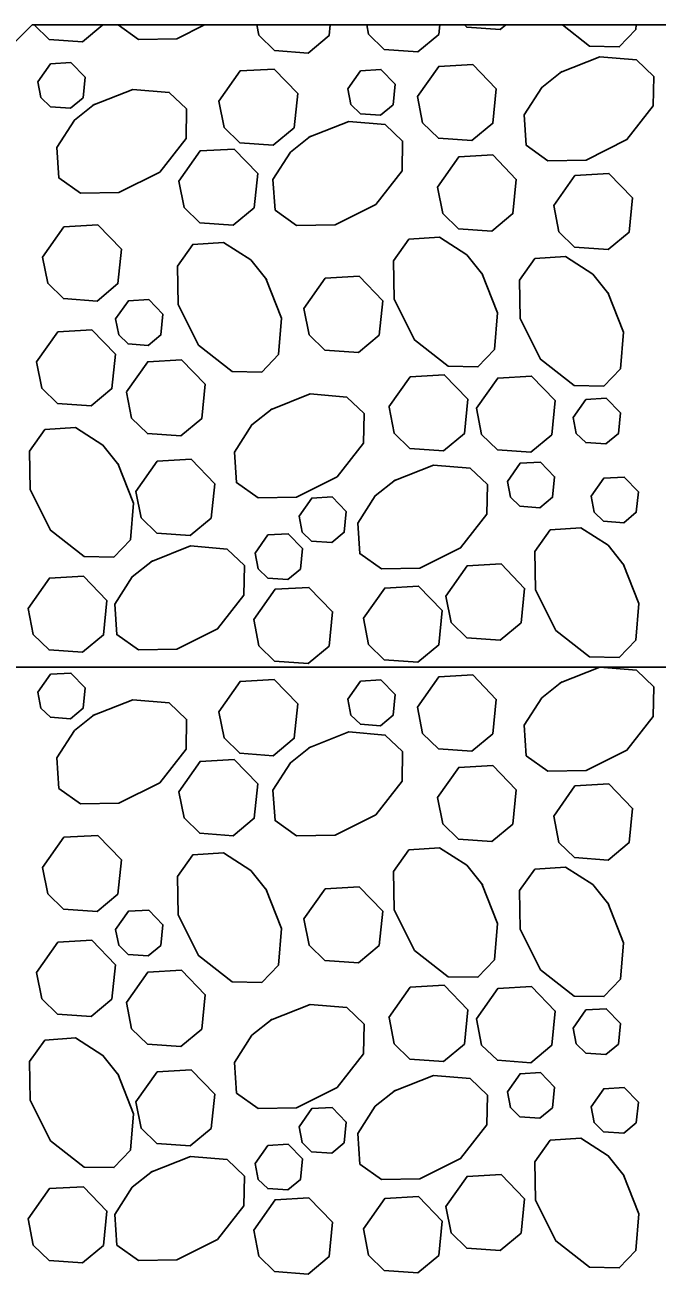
# Model space of a CAD drawing. Extents: x 636530 to 644067, y 294168 to 299122.
# Drawn here: x 642234.21 to 642254.2, y 296409.18 to 296448.7 of the extents above; entities that cross this region are included whole.
import ezdxf

# ---------------------------------------------------------------- set-up
doc = ezdxf.new("R2010")
doc.units = 0
doc.layers.add('1', color=7, linetype='Continuous')

msp = doc.modelspace()

# ---------------------------------------------------------------- linework, layer by layer
at = {"layer": '1'}
for p, q in [((642214.119, 296428.377), (642234.437, 296448.695)), ((642234.437, 296448.695), (642289.413, 296448.695)), ((642217.435, 296428.377), (642309.434, 296428.377))]:
    msp.add_line(p, q, dxfattribs=at)
for points in [[(642236.671, 296448.695), (642236.03, 296448.162), (642234.97, 296448.239), (642234.5, 296448.695)], [(642239.883, 296448.695), (642239.01, 296448.258), (642237.796, 296448.237), (642237.151, 296448.695)], [(642243.861, 296448.695), (642243.827, 296448.359), (642243.164, 296447.807), (642242.104, 296447.884), (642241.606, 296448.368), (642241.542, 296448.695)], [(642247.325, 296448.695), (642247.296, 296448.398), (642246.633, 296447.847), (642245.573, 296447.924), (642245.074, 296448.407), (642245.018, 296448.695)], [(642249.416, 296448.695), (642249.24, 296448.548), (642248.18, 296448.625), (642248.108, 296448.695)], [(642253.539, 296448.695), (642253.527, 296448.551), (642253.005, 296448.002), (642252.067, 296448.02), (642251.204, 296448.695)], [(642251.134, 296447.193), (642252.392, 296447.692), (642253.547, 296447.592), (642254.096, 296447.07), (642254.079, 296446.133), (642253.246, 296445.067), (642251.958, 296444.423), (642250.744, 296444.402), (642250.061, 296444.888), (642249.996, 296445.854), (642250.55, 296446.719), (642251.185, 296447.226)], [(642234.616, 296446.897), (642235.019, 296447.471), (642235.663, 296447.508), (642236.111, 296447.044), (642236.046, 296446.393), (642235.648, 296446.062), (642235.012, 296446.108), (642234.713, 296446.399), (642234.616, 296446.897)], [(642240.341, 296446.283), (642241.013, 296447.24), (642242.086, 296447.301), (642242.833, 296446.527), (642242.725, 296445.443), (642242.062, 296444.892), (642241.002, 296444.969), (642240.503, 296445.452), (642240.341, 296446.283)], [(642244.42, 296446.677), (642244.823, 296447.25), (642245.467, 296447.287), (642245.915, 296446.823), (642245.85, 296446.173), (642245.453, 296445.842), (642244.816, 296445.888), (642244.517, 296446.178), (642244.42, 296446.676)], [(642246.623, 296446.429), (642247.295, 296447.385), (642248.369, 296447.446), (642249.115, 296446.673), (642249.007, 296445.589), (642248.344, 296445.037), (642247.284, 296445.114), (642246.785, 296445.597), (642246.624, 296446.429)], [(642236.358, 296446.161), (642237.615, 296446.659), (642238.771, 296446.56), (642239.32, 296446.038), (642239.302, 296445.1), (642238.469, 296444.035), (642237.181, 296443.391), (642235.967, 296443.37), (642235.284, 296443.855), (642235.219, 296444.822), (642235.774, 296445.687), (642236.409, 296446.193)], [(642243.19, 296445.144), (642244.448, 296445.643), (642245.603, 296445.543), (642246.152, 296445.021), (642246.135, 296444.083), (642245.301, 296443.018), (642244.013, 296442.374), (642242.8, 296442.353), (642242.116, 296442.838), (642242.052, 296443.805), (642242.606, 296444.67), (642243.241, 296445.176)], [(642239.076, 296443.753), (642239.748, 296444.71), (642240.821, 296444.771), (642241.568, 296443.997), (642241.46, 296442.913), (642240.797, 296442.362), (642239.737, 296442.439), (642239.238, 296442.922), (642239.076, 296443.753)], [(642247.256, 296443.566), (642247.928, 296444.522), (642249.001, 296444.583), (642249.747, 296443.81), (642249.639, 296442.726), (642248.976, 296442.174), (642247.917, 296442.251), (642247.418, 296442.734), (642247.256, 296443.566)], [(642250.931, 296442.98), (642251.603, 296443.936), (642252.677, 296443.998), (642253.423, 296443.224), (642253.315, 296442.14), (642252.652, 296441.588), (642251.592, 296441.665), (642251.094, 296442.149), (642250.932, 296442.98)], [(642234.765, 296441.354), (642235.437, 296442.31), (642236.51, 296442.371), (642237.257, 296441.598), (642237.149, 296440.514), (642236.486, 296439.962), (642235.426, 296440.039), (642234.927, 296440.523), (642234.765, 296441.354)], [(642241.822, 296440.679), (642242.321, 296439.421), (642242.221, 296438.266), (642241.699, 296437.716), (642240.761, 296437.734), (642239.696, 296438.567), (642239.052, 296439.855), (642239.031, 296441.069), (642239.516, 296441.752), (642240.483, 296441.817), (642241.348, 296441.263), (642241.854, 296440.628)], [(642248.655, 296440.841), (642249.153, 296439.584), (642249.053, 296438.428), (642248.531, 296437.879), (642247.594, 296437.897), (642246.529, 296438.73), (642245.885, 296440.018), (642245.863, 296441.232), (642246.349, 296441.915), (642247.316, 296441.98), (642248.18, 296441.426), (642248.687, 296440.791)], [(642252.64, 296440.231), (642253.139, 296438.974), (642253.039, 296437.818), (642252.517, 296437.269), (642251.58, 296437.287), (642250.514, 296438.12), (642249.871, 296439.408), (642249.849, 296440.622), (642250.335, 296441.305), (642251.301, 296441.37), (642252.166, 296440.816), (642252.673, 296440.181)], [(642243.03, 296439.727), (642243.702, 296440.684), (642244.775, 296440.745), (642245.522, 296439.971), (642245.414, 296438.887), (642244.751, 296438.336), (642243.691, 296438.412), (642243.192, 296438.896), (642243.03, 296439.727)], [(642237.075, 296439.394), (642237.478, 296439.968), (642238.122, 296440.005), (642238.57, 296439.541), (642238.505, 296438.89), (642238.107, 296438.559), (642237.471, 296438.606), (642237.172, 296438.896), (642237.075, 296439.394)], [(642234.577, 296438.033), (642235.249, 296438.989), (642236.322, 296439.051), (642237.068, 296438.277), (642236.96, 296437.193), (642236.297, 296436.641), (642235.237, 296436.718), (642234.739, 296437.202), (642234.577, 296438.033)], [(642237.417, 296437.084), (642238.09, 296438.04), (642239.163, 296438.101), (642239.909, 296437.328), (642239.801, 296436.243), (642239.138, 296435.692), (642238.078, 296435.769), (642237.58, 296436.252), (642237.418, 296437.083)], [(642245.72, 296436.61), (642246.392, 296437.566), (642247.466, 296437.627), (642248.212, 296436.854), (642248.104, 296435.77), (642247.441, 296435.218), (642246.381, 296435.295), (642245.883, 296435.778), (642245.721, 296436.609)], [(642248.486, 296436.569), (642249.158, 296437.525), (642250.231, 296437.587), (642250.978, 296436.813), (642250.87, 296435.729), (642250.206, 296435.177), (642249.147, 296435.254), (642248.648, 296435.738), (642248.486, 296436.569)], [(642241.97, 296436.522), (642243.228, 296437.021), (642244.383, 296436.921), (642244.932, 296436.399), (642244.915, 296435.461), (642244.081, 296434.396), (642242.793, 296433.752), (642241.58, 296433.731), (642240.896, 296434.216), (642240.832, 296435.183), (642241.386, 296436.048), (642242.021, 296436.554)], [(642251.545, 296436.274), (642251.948, 296436.847), (642252.592, 296436.884), (642253.04, 296436.42), (642252.975, 296435.77), (642252.577, 296435.439), (642251.941, 296435.485), (642251.642, 296435.775), (642251.545, 296436.273)], [(642237.145, 296434.822), (642237.644, 296433.565), (642237.544, 296432.409), (642237.022, 296431.86), (642236.084, 296431.878), (642235.019, 296432.711), (642234.375, 296433.999), (642234.354, 296435.213), (642234.839, 296435.896), (642235.806, 296435.961), (642236.671, 296435.406), (642237.177, 296434.771)], [(642237.716, 296433.937), (642238.389, 296434.894), (642239.462, 296434.955), (642240.208, 296434.181), (642240.1, 296433.097), (642239.437, 296432.546), (642238.377, 296432.622), (642237.879, 296433.106), (642237.717, 296433.937)], [(642245.872, 296434.276), (642247.13, 296434.774), (642248.285, 296434.674), (642248.834, 296434.152), (642248.817, 296433.215), (642247.983, 296432.149), (642246.695, 296431.506), (642245.482, 296431.484), (642244.798, 296431.97), (642244.734, 296432.937), (642245.288, 296433.801), (642245.923, 296434.308)], [(642249.464, 296434.256), (642249.867, 296434.83), (642250.511, 296434.867), (642250.959, 296434.402), (642250.894, 296433.752), (642250.496, 296433.421), (642249.86, 296433.467), (642249.561, 296433.757), (642249.464, 296434.256)], [(642252.112, 296433.783), (642252.515, 296434.357), (642253.159, 296434.394), (642253.607, 296433.929), (642253.542, 296433.279), (642253.145, 296432.948), (642252.509, 296432.994), (642252.209, 296433.284), (642252.112, 296433.783)], [(642242.875, 296433.153), (642243.279, 296433.727), (642243.923, 296433.763), (642244.37, 296433.299), (642244.306, 296432.649), (642243.908, 296432.318), (642243.272, 296432.364), (642242.973, 296432.654), (642242.876, 296433.153)], [(642241.488, 296431.986), (642241.892, 296432.56), (642242.536, 296432.597), (642242.983, 296432.133), (642242.919, 296431.482), (642242.521, 296431.151), (642241.885, 296431.197), (642241.586, 296431.487), (642241.489, 296431.986)], [(642253.128, 296431.65), (642253.627, 296430.392), (642253.527, 296429.237), (642253.005, 296428.688), (642252.067, 296428.705), (642251.002, 296429.539), (642250.358, 296430.827), (642250.337, 296432.04), (642250.822, 296432.724), (642251.789, 296432.788), (642252.654, 296432.234), (642253.16, 296431.599)], [(642238.186, 296431.714), (642239.444, 296432.212), (642240.599, 296432.112), (642241.148, 296431.59), (642241.131, 296430.653), (642240.297, 296429.588), (642239.01, 296428.944), (642237.796, 296428.922), (642237.113, 296429.408), (642237.048, 296430.375), (642237.602, 296431.239), (642238.237, 296431.746)], [(642247.519, 296430.625), (642248.191, 296431.582), (642249.265, 296431.643), (642250.011, 296430.869), (642249.903, 296429.785), (642249.24, 296429.234), (642248.18, 296429.311), (642247.682, 296429.794), (642247.52, 296430.625)], [(642234.309, 296430.239), (642234.982, 296431.196), (642236.055, 296431.257), (642236.801, 296430.483), (642236.693, 296429.399), (642236.03, 296428.848), (642234.97, 296428.924), (642234.472, 296429.408), (642234.31, 296430.239)], [(642241.443, 296429.885), (642242.116, 296430.841), (642243.189, 296430.902), (642243.935, 296430.129), (642243.827, 296429.044), (642243.164, 296428.493), (642242.104, 296428.57), (642241.606, 296429.053), (642241.444, 296429.884)], [(642244.912, 296429.924), (642245.584, 296430.88), (642246.658, 296430.942), (642247.404, 296430.168), (642247.296, 296429.084), (642246.633, 296428.532), (642245.573, 296428.609), (642245.074, 296429.093), (642244.913, 296429.924)], [(642251.134, 296427.879), (642252.392, 296428.377), (642253.547, 296428.278), (642254.096, 296427.756), (642254.079, 296426.818), (642253.246, 296425.753), (642251.958, 296425.109), (642250.744, 296425.088), (642250.061, 296425.573), (642249.996, 296426.54), (642250.55, 296427.405), (642251.185, 296427.911)], [(642234.616, 296427.583), (642235.019, 296428.157), (642235.663, 296428.193), (642236.111, 296427.729), (642236.046, 296427.079), (642235.648, 296426.748), (642235.012, 296426.794), (642234.713, 296427.084), (642234.616, 296427.583)], [(642240.341, 296426.969), (642241.013, 296427.925), (642242.086, 296427.987), (642242.833, 296427.213), (642242.725, 296426.129), (642242.062, 296425.577), (642241.002, 296425.654), (642240.503, 296426.138), (642240.341, 296426.969)], [(642244.42, 296427.362), (642244.823, 296427.936), (642245.467, 296427.973), (642245.915, 296427.508), (642245.85, 296426.858), (642245.453, 296426.527), (642244.816, 296426.573), (642244.517, 296426.863), (642244.42, 296427.362)], [(642246.623, 296427.114), (642247.295, 296428.071), (642248.369, 296428.132), (642249.115, 296427.358), (642249.007, 296426.274), (642248.344, 296425.723), (642247.284, 296425.799), (642246.785, 296426.283), (642246.624, 296427.114)], [(642236.358, 296426.846), (642237.615, 296427.345), (642238.771, 296427.245), (642239.32, 296426.723), (642239.302, 296425.786), (642238.469, 296424.72), (642237.181, 296424.076), (642235.967, 296424.055), (642235.284, 296424.541), (642235.219, 296425.507), (642235.774, 296426.372), (642236.409, 296426.879)], [(642243.19, 296425.83), (642244.448, 296426.328), (642245.603, 296426.228), (642246.152, 296425.706), (642246.135, 296424.769), (642245.301, 296423.704), (642244.013, 296423.06), (642242.8, 296423.038), (642242.116, 296423.524), (642242.052, 296424.491), (642242.606, 296425.355), (642243.241, 296425.862)], [(642239.076, 296424.439), (642239.748, 296425.395), (642240.821, 296425.457), (642241.568, 296424.683), (642241.46, 296423.599), (642240.797, 296423.047), (642239.737, 296423.124), (642239.238, 296423.608), (642239.076, 296424.439)], [(642247.256, 296424.251), (642247.928, 296425.208), (642249.001, 296425.269), (642249.747, 296424.495), (642249.639, 296423.411), (642248.976, 296422.86), (642247.917, 296422.936), (642247.418, 296423.42), (642247.256, 296424.251)], [(642250.931, 296423.666), (642251.603, 296424.622), (642252.677, 296424.683), (642253.423, 296423.91), (642253.315, 296422.826), (642252.652, 296422.274), (642251.592, 296422.351), (642251.094, 296422.834), (642250.932, 296423.665)], [(642234.765, 296422.039), (642235.437, 296422.996), (642236.51, 296423.057), (642237.257, 296422.283), (642237.149, 296421.199), (642236.486, 296420.648), (642235.426, 296420.724), (642234.927, 296421.208), (642234.765, 296422.039)], [(642241.822, 296421.364), (642242.321, 296420.107), (642242.221, 296418.951), (642241.699, 296418.402), (642240.761, 296418.42), (642239.696, 296419.253), (642239.052, 296420.541), (642239.031, 296421.755), (642239.516, 296422.438), (642240.483, 296422.502), (642241.348, 296421.948), (642241.854, 296421.313)], [(642248.655, 296421.527), (642249.153, 296420.269), (642249.053, 296419.114), (642248.531, 296418.565), (642247.594, 296418.582), (642246.529, 296419.416), (642245.885, 296420.704), (642245.863, 296421.917), (642246.349, 296422.601), (642247.316, 296422.665), (642248.18, 296422.111), (642248.687, 296421.476)], [(642252.64, 296420.917), (642253.139, 296419.659), (642253.039, 296418.504), (642252.517, 296417.955), (642251.58, 296417.972), (642250.514, 296418.806), (642249.871, 296420.094), (642249.849, 296421.307), (642250.335, 296421.991), (642251.301, 296422.055), (642252.166, 296421.501), (642252.673, 296420.866)], [(642243.03, 296420.413), (642243.702, 296421.369), (642244.775, 296421.43), (642245.522, 296420.657), (642245.414, 296419.573), (642244.751, 296419.021), (642243.691, 296419.098), (642243.192, 296419.581), (642243.03, 296420.413)], [(642237.075, 296420.08), (642237.478, 296420.654), (642238.122, 296420.691), (642238.57, 296420.226), (642238.505, 296419.576), (642238.107, 296419.245), (642237.471, 296419.291), (642237.172, 296419.581), (642237.075, 296420.08)], [(642234.577, 296418.719), (642235.249, 296419.675), (642236.322, 296419.736), (642237.068, 296418.963), (642236.96, 296417.878), (642236.297, 296417.327), (642235.237, 296417.404), (642234.739, 296417.887), (642234.577, 296418.718)], [(642237.417, 296417.769), (642238.09, 296418.725), (642239.163, 296418.787), (642239.909, 296418.013), (642239.801, 296416.929), (642239.138, 296416.377), (642238.078, 296416.454), (642237.58, 296416.938), (642237.418, 296417.769)], [(642245.72, 296417.295), (642246.392, 296418.252), (642247.466, 296418.313), (642248.212, 296417.539), (642248.104, 296416.455), (642247.441, 296415.904), (642246.381, 296415.98), (642245.883, 296416.464), (642245.721, 296417.295)], [(642248.486, 296417.254), (642249.158, 296418.211), (642250.231, 296418.272), (642250.978, 296417.498), (642250.87, 296416.414), (642250.206, 296415.863), (642249.147, 296415.94), (642248.648, 296416.423), (642248.486, 296417.254)], [(642241.97, 296417.208), (642243.228, 296417.706), (642244.383, 296417.606), (642244.932, 296417.084), (642244.915, 296416.147), (642244.081, 296415.082), (642242.793, 296414.438), (642241.58, 296414.416), (642240.896, 296414.902), (642240.832, 296415.869), (642241.386, 296416.733), (642242.021, 296417.24)], [(642251.545, 296416.959), (642251.948, 296417.533), (642252.592, 296417.57), (642253.04, 296417.105), (642252.975, 296416.455), (642252.577, 296416.124), (642251.941, 296416.17), (642251.642, 296416.46), (642251.545, 296416.959)], [(642237.145, 296415.508), (642237.644, 296414.25), (642237.544, 296413.095), (642237.022, 296412.546), (642236.084, 296412.563), (642235.019, 296413.397), (642234.375, 296414.684), (642234.354, 296415.898), (642234.839, 296416.581), (642235.806, 296416.646), (642236.671, 296416.092), (642237.177, 296415.457)], [(642237.716, 296414.623), (642238.389, 296415.579), (642239.462, 296415.64), (642240.208, 296414.867), (642240.1, 296413.783), (642239.437, 296413.231), (642238.377, 296413.308), (642237.879, 296413.791), (642237.717, 296414.623)], [(642245.872, 296414.961), (642247.13, 296415.46), (642248.285, 296415.36), (642248.834, 296414.838), (642248.817, 296413.9), (642247.983, 296412.835), (642246.695, 296412.191), (642245.482, 296412.17), (642244.798, 296412.655), (642244.734, 296413.622), (642245.288, 296414.487), (642245.923, 296414.993)], [(642249.464, 296414.941), (642249.867, 296415.515), (642250.511, 296415.552), (642250.959, 296415.088), (642250.894, 296414.437), (642250.496, 296414.106), (642249.86, 296414.153), (642249.561, 296414.443), (642249.464, 296414.941)], [(642252.112, 296414.469), (642252.515, 296415.042), (642253.159, 296415.079), (642253.607, 296414.615), (642253.542, 296413.965), (642253.145, 296413.634), (642252.509, 296413.68), (642252.209, 296413.97), (642252.112, 296414.468)], [(642242.875, 296413.838), (642243.279, 296414.412), (642243.923, 296414.449), (642244.37, 296413.985), (642244.306, 296413.334), (642243.908, 296413.003), (642243.272, 296413.049), (642242.973, 296413.339), (642242.876, 296413.838)], [(642241.488, 296412.672), (642241.892, 296413.246), (642242.536, 296413.282), (642242.983, 296412.818), (642242.919, 296412.168), (642242.521, 296411.837), (642241.885, 296411.883), (642241.586, 296412.173), (642241.489, 296412.672)], [(642253.128, 296412.335), (642253.627, 296411.078), (642253.527, 296409.922), (642253.005, 296409.373), (642252.067, 296409.391), (642251.002, 296410.224), (642250.358, 296411.512), (642250.337, 296412.726), (642250.822, 296413.409), (642251.789, 296413.474), (642252.654, 296412.92), (642253.16, 296412.285)], [(642238.186, 296412.399), (642239.444, 296412.898), (642240.599, 296412.798), (642241.148, 296412.276), (642241.131, 296411.338), (642240.297, 296410.273), (642239.01, 296409.629), (642237.796, 296409.608), (642237.113, 296410.093), (642237.048, 296411.06), (642237.602, 296411.925), (642238.237, 296412.431)], [(642247.519, 296411.311), (642248.191, 296412.267), (642249.265, 296412.329), (642250.011, 296411.555), (642249.903, 296410.471), (642249.24, 296409.919), (642248.18, 296409.996), (642247.682, 296410.48), (642247.52, 296411.311)], [(642234.309, 296410.925), (642234.982, 296411.881), (642236.055, 296411.942), (642236.801, 296411.169), (642236.693, 296410.085), (642236.03, 296409.533), (642234.97, 296409.61), (642234.472, 296410.093), (642234.31, 296410.925)], [(642241.443, 296410.57), (642242.116, 296411.526), (642243.189, 296411.588), (642243.935, 296410.814), (642243.827, 296409.73), (642243.164, 296409.178), (642242.104, 296409.255), (642241.606, 296409.739), (642241.444, 296410.57)], [(642244.912, 296410.61), (642245.584, 296411.566), (642246.658, 296411.627), (642247.404, 296410.854), (642247.296, 296409.769), (642246.633, 296409.218), (642245.573, 296409.295), (642245.074, 296409.778), (642244.913, 296410.609)]]:
    msp.add_lwpolyline(points, dxfattribs=at)

doc.saveas('drawing.dxf')
